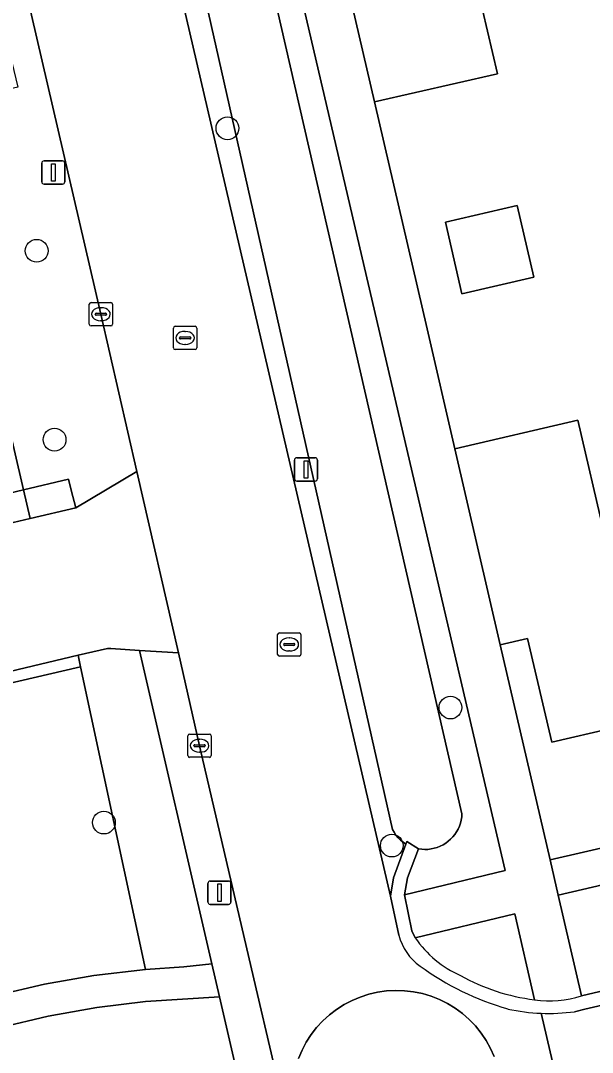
# Model space of a CAD drawing. Extents: x 156412 to 157779, y 382335 to 383768.
# Drawn here: x 156597.46 to 156622, y 383168.17 to 383212.5 of the extents above; entities that cross this region are included whole.
import ezdxf

# ---------------------------------------------------------------- set-up
doc = ezdxf.new("R2010")
doc.units = 0
for name, color, linetype in [('IMGEO_Berm_groen', 7, 'Continuous'), ('IMGEO_Boom', 7, 'Continuous'), ('IMGEO_Erf', 7, 'Continuous'), ('IMGEO_Greppel_droge_sloot', 7, 'Continuous'), ('IMGEO_Groenvoorziening', 7, 'Continuous'), ('IMGEO_Haag', 7, 'Continuous'), ('IMGEO_Kolk', 7, 'Continuous'), ('IMGEO_Lichtmast', 7, 'Continuous'), ('IMGEO_Pand', 7, 'Continuous'), ('IMGEO_Parkeervlak_open', 7, 'Continuous'), ('IMGEO_Rijbaan_lokaal_gesloten', 7, 'Continuous'), ('IMGEO_Rijbaan_lokaal_open', 7, 'Continuous'), ('IMGEO_Rioolput', 7, 'Continuous'), ('IMGEO_Voetpad_halfverhard', 7, 'Continuous'), ('IMGEO_Voetpad_open', 7, 'Continuous')]:
    doc.layers.add(name, color=color, linetype=linetype)

msp = doc.modelspace()

# ---------------------------------------------------------------- linework, layer by layer
at = {"layer": 'IMGEO_Berm_groen'}
for points in [[(156606.072, 383223.486), (156616.401, 383178.418), (156616.391, 383178.282), (156616.369, 383178.148), (156616.336, 383178.016), (156616.292, 383177.888), (156616.236, 383177.764), (156616.171, 383177.645), (156616.095, 383177.532), (156616.01, 383177.426), (156615.916, 383177.328), (156615.814, 383177.238), (156615.705, 383177.157), (156615.589, 383177.086), (156615.468, 383177.025), (156615.341, 383176.975), (156615.211, 383176.935), (156615.078, 383176.908), (156614.943, 383176.891), (156614.807, 383176.886), (156614.672, 383176.893), (156614.537, 383176.912), (156614.065, 383175.671), (156613.929, 383174.931), (156618.254, 383175.976), (156606.5, 383226.438)], [(156601.645, 383225.237), (156613.336, 383174.879), (156613.458, 383175.672), (156613.999, 383177.117), (156613.879, 383177.199), (156613.767, 383177.29), (156613.664, 383177.392), (156613.57, 383177.503), (156613.487, 383177.622), (156613.415, 383177.748), (156603.261, 383222.875)], [(156592.399, 383214.673), (156593.15, 383211.382), (156596.72, 383212.211), (156597.34, 383209.645), (156593.734, 383208.841), (156594.495, 383205.643), (156597.575, 383192.339), (156599.506, 383192.795), (156599.624, 383192.332), (156599.821, 383191.561), (156602.448, 383193.129), (156600.905, 383199.885), (156596.777, 383217.694)], [(156618.674, 383174.115), (156614.394, 383173.088)], [(156619.517, 383170.43), (156618.674, 383174.115)]]:
    msp.add_lwpolyline(points, dxfattribs=at)
msp.add_lwpolyline([(156602.553, 383185.44), (156601.331, 383185.519), (156601.192, 383185.528), (156599.927, 383185.228), (156600.033, 383184.733), (156602.818, 383171.734), (156604.457, 383171.837), (156605.66, 383171.968)], close=True, dxfattribs=at)
for centre, radius, start, end in [((156618.24, 383175.718), 4.659, 214.3637, 245.8685), ((156620.577, 383179.092), 8.726, 240.9113, 263.0202)]:
    msp.add_arc(centre, radius, start, end, dxfattribs=at)
at = {"layer": 'IMGEO_Boom'}
for centre in [(156606.336, 383207.875), (156598.144, 383202.611), (156598.913, 383194.495), (156615.908, 383182.984), (156601.031, 383178.04), (156613.391, 383177.052)]:
    msp.add_circle(centre, 0.489, dxfattribs=at)
at = {"layer": 'IMGEO_Erf'}
for points in [[(156615.565, 383220.313), (156617.927, 383210.221), (156612.644, 383209.015), (156614.908, 383199.26), (156616.091, 383194.098), (156621.37, 383195.327), (156622.503, 383190.457)], [(156625.444, 383182.703), (156620.258, 383181.493), (156619.217, 383185.958), (156618.048, 383185.686), (156620.187, 383176.434), (156643.585, 383181.82)]]:
    msp.add_lwpolyline(points, dxfattribs=at)
msp.add_lwpolyline([(156619.483, 383201.478), (156616.4, 383200.765), (156615.689, 383203.836), (156618.772, 383204.55)], close=True, dxfattribs=at)
at = {"layer": 'IMGEO_Greppel_droge_sloot'}
msp.add_lwpolyline([(156603.261, 383222.875), (156613.415, 383177.748), (156613.487, 383177.622), (156613.57, 383177.503), (156613.664, 383177.392), (156613.767, 383177.29), (156613.879, 383177.199), (156613.999, 383177.117), (156614.039, 383177.223), (156614.537, 383176.912), (156614.672, 383176.893), (156614.807, 383176.886), (156614.943, 383176.891), (156615.078, 383176.908), (156615.211, 383176.935), (156615.341, 383176.975), (156615.468, 383177.025), (156615.589, 383177.086), (156615.705, 383177.157), (156615.814, 383177.238), (156615.916, 383177.328), (156616.01, 383177.426), (156616.095, 383177.532), (156616.171, 383177.645), (156616.236, 383177.764), (156616.292, 383177.888), (156616.336, 383178.016), (156616.369, 383178.148), (156616.391, 383178.282), (156616.401, 383178.418), (156606.072, 383223.486)], dxfattribs=at)
at = {"layer": 'IMGEO_Groenvoorziening'}
for points in [[(156576.449, 383164.466), (156596.387, 383170.608), (156598.48, 383171.1), (156600.597, 383171.473), (156602.818, 383171.734), (156600.033, 383184.733), (156593.491, 383183.222), (156590.574, 383182.539), (156566.468, 383176.95), (156558.582, 383211.038), (156558.416, 383211.78), (156557.389, 383216.233)], [(156575.073, 383139.653), (156580.431, 383140.903), (156596.987, 383144.697), (156597.298, 383143.356), (156605.062, 383145.169), (156610.017, 383146.326), (156611.496, 383146.671), (156605.987, 383170.552), (156602.818, 383170.35), (156600.722, 383170.096), (156598.643, 383169.724), (156596.589, 383169.234), (156584.979, 383165.653), (156591.741, 383166.928)]]:
    msp.add_lwpolyline(points, dxfattribs=at)
for points in [[(156597.861, 383191.106), (156599.821, 383191.561), (156599.624, 383192.332), (156599.506, 383192.795), (156597.575, 383192.339)], [(156600.033, 383184.733), (156599.927, 383185.228), (156593.382, 383183.675), (156593.491, 383183.222)]]:
    msp.add_lwpolyline(points, close=True, dxfattribs=at)
at = {"layer": 'IMGEO_Haag'}
for points in [[(156597.861, 383191.106), (156599.821, 383191.561), (156599.624, 383192.332), (156599.506, 383192.795), (156597.575, 383192.339)], [(156600.033, 383184.733), (156599.927, 383185.228), (156593.382, 383183.675), (156593.491, 383183.222)]]:
    msp.add_lwpolyline(points, close=True, dxfattribs=at)
at = {"layer": 'IMGEO_Kolk'}
for p, q in [((156600.404, 383199.459), (156600.404, 383200.311)), ((156600.479, 383200.385), (156601.331, 383200.385)), ((156601.405, 383200.311), (156601.405, 383199.459)), ((156600.663, 383199.879), (156600.663, 383199.891)), ((156600.706, 383199.928), (156601.104, 383199.928)), ((156600.892, 383200.165), (156600.917, 383200.165)), ((156601.147, 383199.891), (156601.147, 383199.879)), ((156601.101, 383199.842), (156600.703, 383199.842)), ((156600.915, 383199.605), (156600.89, 383199.605)), ((156601.331, 383199.385), (156600.479, 383199.385)), ((156604.637, 383180.919), (156604.637, 383181.771)), ((156604.712, 383181.845), (156605.564, 383181.845)), ((156605.638, 383181.771), (156605.638, 383180.919)), ((156604.896, 383181.339), (156604.896, 383181.351)), ((156605.334, 383181.302), (156604.936, 383181.302)), ((156604.939, 383181.388), (156605.337, 383181.388)), ((156605.125, 383181.625), (156605.15, 383181.625)), ((156605.38, 383181.351), (156605.38, 383181.339)), ((156605.564, 383180.845), (156604.712, 383180.845)), ((156605.148, 383181.065), (156605.123, 383181.065))]:
    msp.add_line(p, q, dxfattribs=at)
for points in [[(156600.404, 383199.459), (156600.404, 383200.311)], [(156600.479, 383200.385), (156601.331, 383200.385)], [(156601.405, 383200.311), (156601.405, 383199.459)], [(156601.331, 383199.385), (156600.479, 383199.385)], [(156604.637, 383180.919), (156604.637, 383181.771)], [(156604.712, 383181.845), (156605.564, 383181.845)], [(156605.638, 383181.771), (156605.638, 383180.919)], [(156605.564, 383180.845), (156604.712, 383180.845)]]:
    msp.add_lwpolyline(points, dxfattribs=at)
for centre, radius, start, end in [((156600.481, 383200.309), 0.0765, 91.552, 178.448), ((156600.481, 383200.309), 0.0765, 91.552, 178.448), ((156601.329, 383200.309), 0.0765, 1.552, 88.448), ((156601.329, 383200.309), 0.0765, 1.552, 88.448), ((156600.703, 383199.888), 0.0403, 85.8775, 175.7526), ((156600.7, 383199.878), 0.0366, 178.938, 274.7102), ((156601.104, 383199.885), 0.043, 264.8664, 352.4533), ((156601.108, 383199.89), 0.0386, 1.7309, 96.639), ((156600.481, 383199.461), 0.0765, 181.552, 268.448), ((156600.481, 383199.461), 0.0765, 181.552, 268.448), ((156601.329, 383199.461), 0.0765, 271.552, 358.448), ((156601.329, 383199.461), 0.0765, 271.552, 358.448), ((156604.714, 383181.769), 0.0765, 91.552, 178.448), ((156604.714, 383181.769), 0.0765, 91.552, 178.448), ((156605.562, 383181.769), 0.0765, 1.552, 88.448), ((156605.562, 383181.769), 0.0765, 1.552, 88.448), ((156604.936, 383181.348), 0.0403, 85.8775, 175.7526), ((156604.933, 383181.338), 0.0366, 178.938, 274.7102), ((156605.337, 383181.345), 0.043, 264.8664, 352.4533), ((156605.341, 383181.35), 0.0386, 1.7309, 96.639), ((156604.714, 383180.921), 0.0765, 181.552, 268.448), ((156604.714, 383180.921), 0.0765, 181.552, 268.448), ((156605.562, 383180.921), 0.0765, 271.552, 358.448), ((156605.562, 383180.921), 0.0765, 271.552, 358.448)]:
    msp.add_arc(centre, radius, start, end, dxfattribs=at)
for centre, major_axis, ratio, start_param, end_param in [((156600.891, 383199.885), (-0.387, 0.002), 0.722429, 4.712389, 7.853982), ((156600.916, 383199.885), (-0.39, 0.002), 0.717154, 1.570796, 4.712389), ((156605.124, 383181.345), (-0.387, 0.002), 0.722429, 4.712389, 7.853982), ((156605.149, 383181.345), (-0.39, 0.002), 0.717154, 1.570796, 4.712389)]:
    msp.add_ellipse(centre, major_axis=major_axis, ratio=ratio, start_param=start_param, end_param=end_param, dxfattribs=at)
at = {"layer": 'IMGEO_Lichtmast'}
for p, q in [((156598.363, 383205.577), (156598.363, 383206.377)), ((156598.363, 383206.377), (156598.363, 383205.577)), ((156598.463, 383206.477), (156599.253, 383206.477)), ((156599.253, 383206.477), (156598.463, 383206.477)), ((156599.353, 383206.377), (156599.353, 383205.577)), ((156599.353, 383205.577), (156599.353, 383206.377)), ((156599.253, 383205.477), (156598.463, 383205.477)), ((156598.463, 383205.477), (156599.253, 383205.477)), ((156609.31, 383193.716), (156610.1, 383193.716)), ((156610.1, 383193.716), (156609.31, 383193.716)), ((156609.21, 383192.816), (156609.21, 383193.616)), ((156609.21, 383193.616), (156609.21, 383192.816)), ((156610.2, 383193.616), (156610.2, 383192.816)), ((156610.2, 383192.816), (156610.2, 383193.616)), ((156610.1, 383192.716), (156609.31, 383192.716)), ((156609.31, 383192.716), (156610.1, 383192.716)), ((156605.595, 383175.528), (156606.385, 383175.528)), ((156606.385, 383175.528), (156605.595, 383175.528)), ((156605.495, 383174.628), (156605.495, 383175.428)), ((156605.495, 383175.428), (156605.495, 383174.628)), ((156606.485, 383175.428), (156606.485, 383174.628)), ((156606.485, 383174.628), (156606.485, 383175.428)), ((156606.385, 383174.528), (156605.595, 383174.528)), ((156605.595, 383174.528), (156606.385, 383174.528))]:
    msp.add_line(p, q, dxfattribs=at)
for points in [[(156598.783, 383206.352), (156598.933, 383206.352), (156598.933, 383205.602), (156598.783, 383205.602), (156598.783, 383206.352)], [(156609.63, 383193.591), (156609.78, 383193.591), (156609.78, 383192.841), (156609.63, 383192.841), (156609.63, 383193.591)], [(156605.915, 383175.403), (156606.065, 383175.403), (156606.065, 383174.653), (156605.915, 383174.653), (156605.915, 383175.403)]]:
    msp.add_lwpolyline(points, dxfattribs=at)
for centre, start, end in [((156598.463, 383206.377), 90, 180), ((156598.463, 383206.377), 90, 180), ((156599.253, 383206.377), 0, 90), ((156599.253, 383206.377), 360, 90), ((156598.463, 383205.577), 180, 270), ((156598.463, 383205.577), 180, 270), ((156599.253, 383205.577), 270, 0), ((156599.253, 383205.577), 270, 0), ((156609.31, 383193.616), 90, 180), ((156609.31, 383193.616), 90, 180), ((156610.1, 383193.616), 0, 90), ((156610.1, 383193.616), 360, 90), ((156609.31, 383192.816), 180, 270), ((156609.31, 383192.816), 180, 270), ((156610.1, 383192.816), 270, 0), ((156610.1, 383192.816), 270, 0), ((156605.595, 383175.428), 90, 180), ((156605.595, 383175.428), 90, 180), ((156606.385, 383175.428), 0, 90), ((156606.385, 383175.428), 360, 90), ((156605.595, 383174.628), 180, 270), ((156605.595, 383174.628), 180, 270), ((156606.385, 383174.628), 270, 0), ((156606.385, 383174.628), 270, 0)]:
    msp.add_arc(centre, 0.1, start, end, dxfattribs=at)
at = {"layer": 'IMGEO_Pand'}
for points in [[(156616.714, 383220.573), (156615.282, 383226.556), (156614.826, 383228.503), (156609.547, 383227.286), (156610.579, 383222.828), (156609.503, 383222.585), (156612.644, 383209.015), (156617.927, 383210.221), (156615.565, 383220.313)], [(156615.689, 383203.836), (156616.4, 383200.765), (156619.483, 383201.478), (156618.772, 383204.55)], [(156623.61, 383190.715), (156622.503, 383190.457), (156621.37, 383195.327), (156616.091, 383194.098), (156618.048, 383185.686), (156619.217, 383185.958), (156620.258, 383181.493), (156625.444, 383182.703), (156624.989, 383184.651)]]:
    msp.add_lwpolyline(points, close=True, dxfattribs=at)
at = {"layer": 'IMGEO_Parkeervlak_open'}
msp.add_lwpolyline([(156623.053, 383175.508), (156620.525, 383174.919), (156621.54, 383170.59), (156624.074, 383171.194)], close=True, dxfattribs=at)
at = {"layer": 'IMGEO_Rijbaan_lokaal_gesloten'}
for points in [[(156613.69, 383173.197), (156613.336, 383174.879), (156601.645, 383225.237)], [(156596.777, 383217.694), (156600.905, 383199.885), (156602.448, 383193.129), (156604.228, 383185.332), (156605.138, 383181.345), (156607.274, 383172.184), (156607.631, 383170.655), (156608.688, 383166.122), (156610.807, 383156.976), (156611.219, 383155.197), (156612.636, 383149.082), (156613.108, 383147.048), (156617.496, 383128.135), (156617.736, 383127.073), (156619.43, 383119.574), (156621.285, 383111.645), (156624.315, 383098.493)], [(156730.65, 383191.175), (156729.763, 383195.017), (156715.375, 383191.722), (156644.639, 383175.318), (156621.674, 383170.017), (156621.234, 383169.915)], [(156609.386, 383167.908), (156609.536, 383168.263), (156609.717, 383168.604), (156609.926, 383168.928), (156610.162, 383169.233), (156610.424, 383169.516), (156610.709, 383169.776), (156611.015, 383170.011), (156611.34, 383170.218), (156611.682, 383170.397), (156612.038, 383170.545), (156612.406, 383170.665), (156612.783, 383170.752), (156613.166, 383170.807), (156613.553, 383170.828), (156613.94, 383170.816), (156614.324, 383170.771), (156614.703, 383170.693), (156615.074, 383170.582), (156615.434, 383170.44), (156615.78, 383170.267), (156616.111, 383170.065), (156616.422, 383169.835), (156616.713, 383169.58), (156616.98, 383169.3), (156617.223, 383168.998), (156617.438, 383168.676), (156617.625, 383168.337), (156617.782, 383167.984)], [(156620.772, 383165.663), (156619.797, 383169.848)], [(156619.797, 383169.848), (156620.772, 383165.663)]]:
    msp.add_lwpolyline(points, dxfattribs=at)
for centre, radius, start, end in [((156615.992, 383173.81), 2.382, 194.9104, 234.3672), ((156621.749, 383181.706), 12.154, 233.9953, 253.8644), ((156620.118, 383177.994), 8.153, 257.6287, 267.7456), ((156620.134, 383178.06), 8.219, 267.6486, 277.6903)]:
    msp.add_arc(centre, radius, start, end, dxfattribs=at)
at = {"layer": 'IMGEO_Rijbaan_lokaal_open'}
for points in [[(156577.927, 383277.186), (156576.965, 383281.308), (156576.393, 383283.894), (156575.336, 383283.654), (156570.564, 383282.573), (156571.009, 383280.35), (156574.804, 383264.002), (156578.05, 383250), (156582.171, 383232.219), (156586.359, 383214.105), (156591.774, 383190.97), (156596.115, 383191.994), (156597.575, 383192.339), (156594.495, 383205.643), (156593.734, 383208.841), (156593.15, 383211.382), (156592.399, 383214.673)], [(156715.375, 383191.722), (156729.763, 383195.017), (156729.624, 383195.621), (156728.448, 383195.35), (156725.989, 383194.788), (156715.065, 383192.249), (156714.417, 383192.099), (156711.073, 383191.332), (156708.597, 383190.758), (156697.047, 383188.089), (156692.994, 383187.159), (156689.586, 383186.364), (156678.907, 383183.849), (156676.444, 383183.31), (156673.043, 383182.532), (156663.316, 383180.274), (156660.835, 383179.692), (156657.512, 383178.93), (156655.039, 383178.366), (156644.158, 383175.83), (156640.677, 383175.012), (156638.156, 383174.425), (156624.074, 383171.194), (156621.54, 383170.59)], [(156621.234, 383169.915), (156621.674, 383170.017), (156644.639, 383175.318), (156715.375, 383191.722)], [(156614.394, 383173.088), (156614.251, 383173.392), (156613.929, 383174.931), (156614.065, 383175.671), (156614.537, 383176.912), (156614.039, 383177.223), (156613.999, 383177.117), (156613.458, 383175.672), (156613.336, 383174.879), (156613.69, 383173.197)], [(156617.782, 383167.984), (156617.625, 383168.337), (156617.438, 383168.676), (156617.223, 383168.998), (156616.98, 383169.3), (156616.713, 383169.58), (156616.422, 383169.835), (156616.111, 383170.065), (156615.78, 383170.267), (156615.434, 383170.44), (156615.074, 383170.582), (156614.703, 383170.693), (156614.324, 383170.771), (156613.94, 383170.816), (156613.553, 383170.828), (156613.166, 383170.807), (156612.783, 383170.752), (156612.406, 383170.665), (156612.038, 383170.545), (156611.682, 383170.397), (156611.34, 383170.218), (156611.015, 383170.011), (156610.709, 383169.776), (156610.424, 383169.516), (156610.162, 383169.233), (156609.926, 383168.928), (156609.717, 383168.604), (156609.536, 383168.263), (156609.386, 383167.908)]]:
    msp.add_lwpolyline(points, dxfattribs=at)
msp.add_lwpolyline([(156602.448, 383193.129), (156599.821, 383191.561), (156597.861, 383191.106), (156596.399, 383190.766), (156591.999, 383189.744), (156593.382, 383183.675), (156599.927, 383185.228), (156601.192, 383185.528), (156601.331, 383185.519), (156602.553, 383185.44), (156604.228, 383185.332)], close=True, dxfattribs=at)
for centre, radius, start, end in [((156615.992, 383173.81), 2.382, 194.9104, 234.3672), ((156618.24, 383175.718), 4.659, 214.3637, 245.8685), ((156621.749, 383181.706), 12.154, 233.9953, 253.8644), ((156620.577, 383179.092), 8.726, 240.9113, 263.0202), ((156620.175, 383174.982), 4.599, 261.7772, 287.2671), ((156620.118, 383177.994), 8.153, 257.6287, 267.7456), ((156620.134, 383178.06), 8.219, 267.6486, 277.6903)]:
    msp.add_arc(centre, radius, start, end, dxfattribs=at)
at = {"layer": 'IMGEO_Rioolput'}
for p, q in [((156604.017, 383198.44), (156604.017, 383199.292)), ((156604.092, 383199.366), (156604.944, 383199.366)), ((156604.505, 383199.146), (156604.53, 383199.146)), ((156605.018, 383199.292), (156605.018, 383198.44)), ((156604.276, 383198.86), (156604.276, 383198.872)), ((156604.714, 383198.823), (156604.316, 383198.823)), ((156604.319, 383198.909), (156604.717, 383198.909)), ((156604.528, 383198.586), (156604.503, 383198.586)), ((156604.76, 383198.872), (156604.76, 383198.86)), ((156604.944, 383198.366), (156604.092, 383198.366)), ((156608.489, 383185.268), (156608.489, 383186.12)), ((156608.564, 383186.194), (156609.416, 383186.194)), ((156609.49, 383186.12), (156609.49, 383185.268)), ((156608.748, 383185.688), (156608.748, 383185.7)), ((156608.791, 383185.737), (156609.189, 383185.737)), ((156608.977, 383185.974), (156609.002, 383185.974)), ((156609.232, 383185.7), (156609.232, 383185.688)), ((156609.186, 383185.651), (156608.788, 383185.651)), ((156609, 383185.414), (156608.975, 383185.414)), ((156609.416, 383185.194), (156608.564, 383185.194))]:
    msp.add_line(p, q, dxfattribs=at)
for points in [[(156604.017, 383198.44), (156604.017, 383199.292)], [(156604.092, 383199.366), (156604.944, 383199.366)], [(156605.018, 383199.292), (156605.018, 383198.44)], [(156604.944, 383198.366), (156604.092, 383198.366)], [(156608.489, 383185.268), (156608.489, 383186.12)], [(156608.564, 383186.194), (156609.416, 383186.194)], [(156609.49, 383186.12), (156609.49, 383185.268)], [(156609.416, 383185.194), (156608.564, 383185.194)]]:
    msp.add_lwpolyline(points, dxfattribs=at)
for centre, radius, start, end in [((156604.094, 383199.29), 0.0765, 91.552, 178.448), ((156604.094, 383199.29), 0.0765, 91.552, 178.448), ((156604.942, 383199.29), 0.0765, 1.552, 88.448), ((156604.942, 383199.29), 0.0765, 1.552, 88.448), ((156604.316, 383198.869), 0.0403, 85.8775, 175.7526), ((156604.313, 383198.859), 0.0366, 178.938, 274.7102), ((156604.717, 383198.866), 0.043, 264.8664, 352.4533), ((156604.721, 383198.871), 0.0386, 1.7309, 96.639), ((156604.094, 383198.442), 0.0765, 181.552, 268.448), ((156604.094, 383198.442), 0.0765, 181.552, 268.448), ((156604.942, 383198.442), 0.0765, 271.552, 358.448), ((156604.942, 383198.442), 0.0765, 271.552, 358.448), ((156608.566, 383186.118), 0.0765, 91.552, 178.448), ((156608.566, 383186.118), 0.0765, 91.552, 178.448), ((156609.414, 383186.118), 0.0765, 1.552, 88.448), ((156609.414, 383186.118), 0.0765, 1.552, 88.448), ((156608.788, 383185.697), 0.0403, 85.8775, 175.7526), ((156608.785, 383185.687), 0.0366, 178.938, 274.7102), ((156609.189, 383185.694), 0.043, 264.8664, 352.4533), ((156609.193, 383185.699), 0.0386, 1.7309, 96.639), ((156608.566, 383185.27), 0.0765, 181.552, 268.448), ((156608.566, 383185.27), 0.0765, 181.552, 268.448), ((156609.414, 383185.27), 0.0765, 271.552, 358.448), ((156609.414, 383185.27), 0.0765, 271.552, 358.448)]:
    msp.add_arc(centre, radius, start, end, dxfattribs=at)
for centre, major_axis, ratio, start_param, end_param in [((156604.504, 383198.866), (-0.387, 0.002), 0.722429, 4.712389, 7.853982), ((156604.529, 383198.866), (-0.39, 0.002), 0.717154, 1.570796, 4.712389), ((156608.976, 383185.694), (-0.387, 0.002), 0.722429, 4.712389, 7.853982), ((156609.001, 383185.694), (-0.39, 0.002), 0.717154, 1.570796, 4.712389)]:
    msp.add_ellipse(centre, major_axis=major_axis, ratio=ratio, start_param=start_param, end_param=end_param, dxfattribs=at)
at = {"layer": 'IMGEO_Voetpad_halfverhard'}
msp.add_lwpolyline([(156584.979, 383165.653), (156596.589, 383169.234), (156598.643, 383169.724), (156600.722, 383170.096), (156602.818, 383170.35), (156605.987, 383170.552), (156605.66, 383171.968), (156604.457, 383171.837), (156602.818, 383171.734), (156600.597, 383171.473), (156598.48, 383171.1), (156596.387, 383170.608), (156576.449, 383164.466)], dxfattribs=at)
at = {"layer": 'IMGEO_Voetpad_open'}
for points in [[(156616.091, 383194.098), (156614.908, 383199.26), (156612.644, 383209.015), (156609.503, 383222.585), (156608.572, 383226.615), (156608.47, 383227.036), (156607.27, 383232.142), (156606.812, 383234.139), (156604.859, 383233.7), (156605.65, 383230.059), (156606.5, 383226.438), (156618.254, 383175.976), (156613.929, 383174.931), (156614.251, 383173.392), (156614.394, 383173.088), (156618.674, 383174.115), (156619.517, 383170.43)], [(156621.54, 383170.59), (156620.525, 383174.919), (156620.187, 383176.434), (156618.048, 383185.686), (156616.091, 383194.098)], [(156643.585, 383181.82), (156620.187, 383176.434), (156620.525, 383174.919), (156623.053, 383175.508)]]:
    msp.add_lwpolyline(points, dxfattribs=at)
for points in [[(156597.575, 383192.339), (156596.115, 383191.994), (156596.399, 383190.766), (156597.861, 383191.106)], [(156602.553, 383185.44), (156605.66, 383171.968), (156605.987, 383170.552), (156611.496, 383146.671), (156616.276, 383125.948), (156617.736, 383127.073), (156617.496, 383128.135), (156613.108, 383147.048), (156612.636, 383149.082), (156611.219, 383155.197), (156610.807, 383156.976), (156608.688, 383166.122), (156607.631, 383170.655), (156607.274, 383172.184), (156605.138, 383181.345), (156604.228, 383185.332)]]:
    msp.add_lwpolyline(points, close=True, dxfattribs=at)
msp.add_arc((156620.175, 383174.982), 4.599, 261.7772, 287.2671, dxfattribs=at)

doc.saveas('drawing.dxf')
